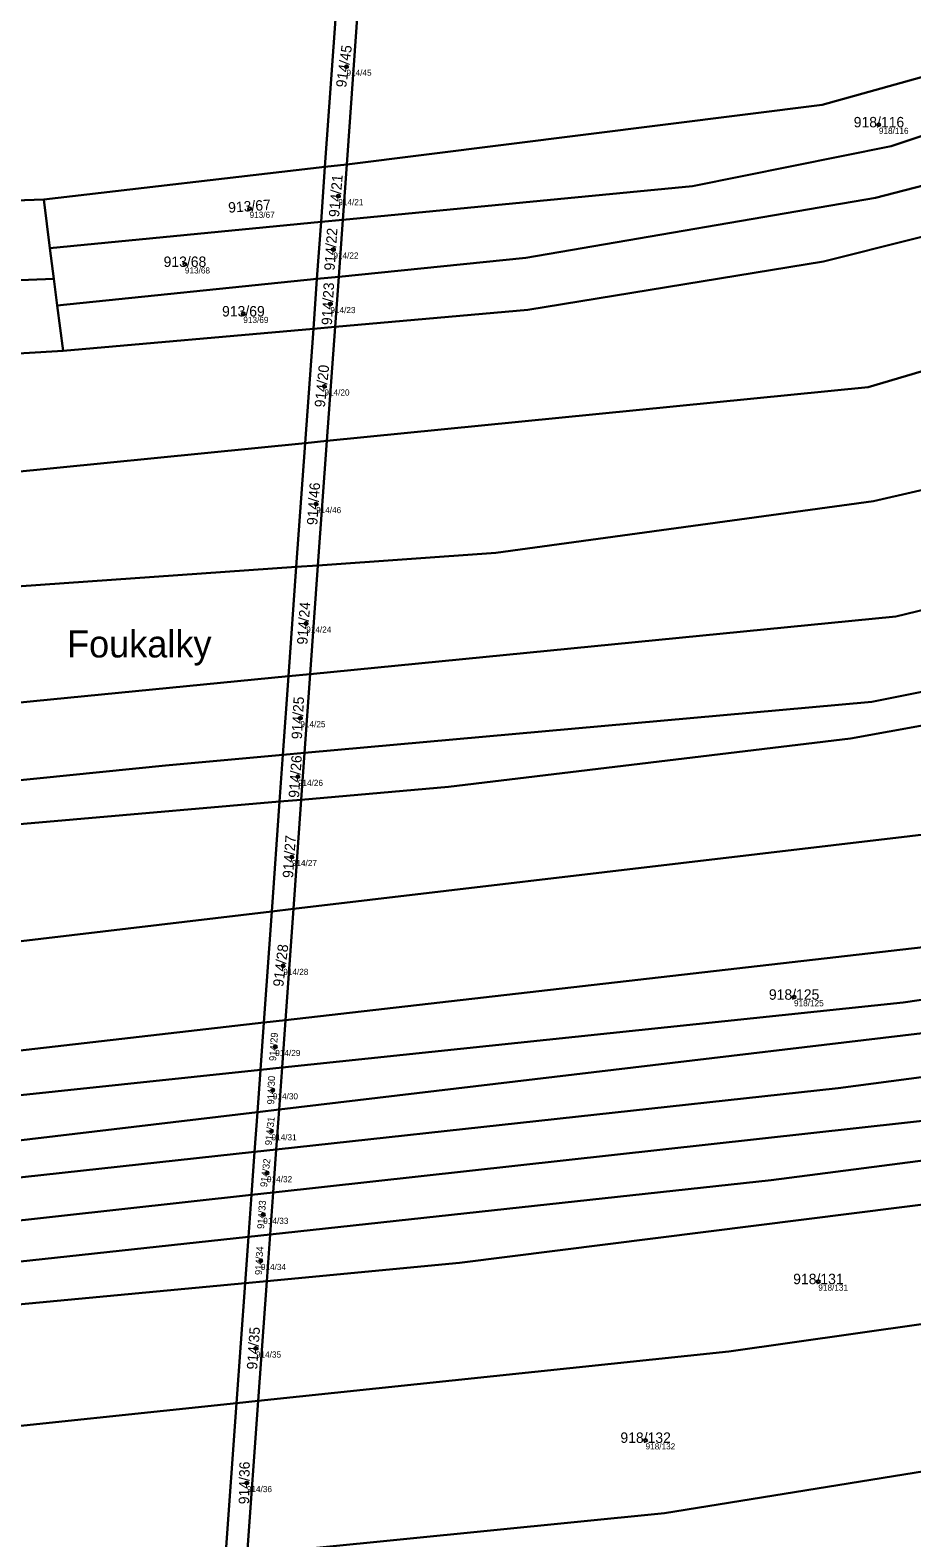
# Model space of a CAD drawing. Extents: x -603967 to -594699, y -1179315 to -1165625.
# Drawn here: x -595707.3 to -595563.7, y -1171823.2 to -1171577.5 of the extents above; entities that cross this region are included whole.
import ezdxf

# ---------------------------------------------------------------- set-up
doc = ezdxf.new("R2010")
doc.units = 0
for name, color, linetype in [('Definiční body', 7, 'Continuous'), ('Hranice parcel', 7, 'Continuous'), ('Parcelní čísla', 7, 'Continuous'), ('Polygon parcely', 7, 'Continuous'), ('Pop  PČ popisy', 7, 'Continuous')]:
    doc.layers.add(name, color=color, linetype=linetype)

msp = doc.modelspace()

# ---------------------------------------------------------------- linework, layer by layer
at = {"layer": 'Definiční body'}
for centre in [(-595655.81, -1171583.48994), (-595569.1, -1171592.95994), (-595657.14, -1171604.57994), (-595671.59, -1171606.63994), (-595682.13, -1171615.69994), (-595657.94, -1171613.27994), (-595658.43, -1171622.15994), (-595672.61, -1171623.76994), (-595659.4, -1171635.58994), (-595660.76, -1171654.74994), (-595662.37, -1171674.21994), (-595663.32, -1171689.62994), (-595663.73, -1171699.18994), (-595664.71, -1171712.24994), (-595666.11, -1171729.98994), (-595582.92, -1171735.08994), (-595667.41, -1171743.19994), (-595667.8, -1171750.25994), (-595668.02, -1171756.93994), (-595668.75, -1171763.75994), (-595669.36, -1171770.54994), (-595669.75, -1171778.05994), (-595578.96, -1171781.42994), (-595670.55, -1171792.32994), (-595607.1, -1171807.28994), (-595672.04, -1171814.24994)]:
    msp.add_circle(centre, 0.25, dxfattribs=at)
at = {"layer": 'Hranice parcel'}
for p, q in [((-595659.32, -1171599.83), (-595656.89, -1171565.9)), ((-595655.77, -1171599.42), (-595653.34, -1171565.45)), ((-595705.12, -1171605.14), (-595659.32, -1171599.83)), ((-595659.96, -1171608.79), (-595659.32, -1171599.83)), ((-595655.77, -1171599.42), (-595659.32, -1171599.83)), ((-595656.42, -1171608.45), (-595655.77, -1171599.42)), ((-595901.98, -1171611.88), (-595705.12, -1171605.14)), ((-595704.11, -1171613.05), (-595705.12, -1171605.14)), ((-595704.11, -1171613.05), (-595659.96, -1171608.79)), ((-595660.62, -1171618.08), (-595659.96, -1171608.79)), ((-595659.96, -1171608.79), (-595656.42, -1171608.45)), ((-595657.08, -1171617.72), (-595656.42, -1171608.45)), ((-595703.47, -1171618.04), (-595704.11, -1171613.05)), ((-595660.62, -1171618.08), (-595657.08, -1171617.72)), ((-595657.67, -1171625.9), (-595657.08, -1171617.72)), ((-595702.92, -1171622.38), (-595703.47, -1171618.04)), ((-595702.92, -1171622.38), (-595660.62, -1171618.08)), ((-595661.2, -1171626.21), (-595660.62, -1171618.08)), ((-595701.96, -1171629.82), (-595702.92, -1171622.38)), ((-595661.2, -1171626.21), (-595701.96, -1171629.82)), ((-595662.53, -1171644.82), (-595661.2, -1171626.21)), ((-595657.67, -1171625.9), (-595661.2, -1171626.21)), ((-595659, -1171644.47), (-595657.67, -1171625.9)), ((-595663.98, -1171665.01), (-595662.53, -1171644.82)), ((-595662.53, -1171644.82), (-595659, -1171644.47)), ((-595660.45, -1171664.76), (-595659, -1171644.47)), ((-595665.25, -1171682.8), (-595663.98, -1171665.01)), ((-595660.45, -1171664.76), (-595663.98, -1171665.01)), ((-595661.72, -1171682.45), (-595660.45, -1171664.76)), ((-595666.17, -1171695.63), (-595665.25, -1171682.8)), ((-595665.25, -1171682.8), (-595661.72, -1171682.45)), ((-595662.64, -1171695.31), (-595661.72, -1171682.45)), ((-595666.71, -1171703.23), (-595666.17, -1171695.63)), ((-595666.17, -1171695.63), (-595662.64, -1171695.31)), ((-595663.19, -1171702.92), (-595662.64, -1171695.31)), ((-595667.99, -1171721.14), (-595666.71, -1171703.23)), ((-595666.71, -1171703.23), (-595663.19, -1171702.92)), ((-595664.46, -1171720.72), (-595663.19, -1171702.92)), ((-595667.99, -1171721.14), (-595664.46, -1171720.72)), ((-595665.76, -1171738.84), (-595664.46, -1171720.72)), ((-595669.29, -1171739.24), (-595667.99, -1171721.14)), ((-595669.84, -1171746.95), (-595669.29, -1171739.24)), ((-595669.29, -1171739.24), (-595665.76, -1171738.84)), ((-595666.31, -1171746.58), (-595665.76, -1171738.84)), ((-595670.33, -1171753.84), (-595669.84, -1171746.95)), ((-595669.84, -1171746.95), (-595666.31, -1171746.58)), ((-595666.8, -1171753.42), (-595666.31, -1171746.58)), ((-595670.79, -1171760.3), (-595670.33, -1171753.84)), ((-595670.33, -1171753.84), (-595666.8, -1171753.42)), ((-595667.27, -1171759.91), (-595666.8, -1171753.42)), ((-595671.29, -1171767.3), (-595670.79, -1171760.3)), ((-595670.79, -1171760.3), (-595667.27, -1171759.91)), ((-595667.77, -1171766.91), (-595667.27, -1171759.91)), ((-595671.78, -1171774.13), (-595671.29, -1171767.3)), ((-595671.29, -1171767.3), (-595667.77, -1171766.91)), ((-595668.26, -1171773.75), (-595667.77, -1171766.91)), ((-595672.32, -1171781.67), (-595671.78, -1171774.13)), ((-595671.78, -1171774.13), (-595668.26, -1171773.75)), ((-595668.8, -1171781.34), (-595668.26, -1171773.75)), ((-595673.72, -1171801.23), (-595672.32, -1171781.67)), ((-595672.32, -1171781.67), (-595668.8, -1171781.34)), ((-595670.2, -1171800.86), (-595668.8, -1171781.34)), ((-595675.52, -1171826.2), (-595673.72, -1171801.23)), ((-595673.72, -1171801.23), (-595670.2, -1171800.86)), ((-595671.99, -1171825.87), (-595670.2, -1171800.86))]:
    msp.add_line(p, q, dxfattribs=at)
for points in [[(-595422.72, -1171541.2), (-595466.99, -1171553.22), (-595526.49, -1171575.27), (-595578.34, -1171589.71), (-595655.77, -1171599.42)], [(-595656.42, -1171608.45), (-595599.44, -1171602.95), (-595567.11, -1171596.44), (-595463.55, -1171561.72), (-595421.44, -1171549.42)], [(-595657.08, -1171617.72), (-595626.6, -1171614.62), (-595569.63, -1171604.86), (-595526.79, -1171593.79), (-595456.61, -1171569.28), (-595420.05, -1171558.33)], [(-595657.67, -1171625.9), (-595626.29, -1171623.12), (-595578.13, -1171615.25), (-595519.26, -1171600.45), (-595465.43, -1171582.19), (-595418.31, -1171569.49)], [(-595659, -1171644.47), (-595570.82, -1171635.69), (-595414.37, -1171589.45)], [(-595410.14, -1171609.95), (-595519.29, -1171642.61), (-595569.97, -1171654.26), (-595631.46, -1171662.72), (-595660.45, -1171664.76)], [(-595900.71, -1171627.32), (-595806.76, -1171622.11), (-595703.47, -1171618.04)], [(-595899.45, -1171642.63), (-595822.78, -1171636.94), (-595701.96, -1171629.82)], [(-595661.72, -1171682.45), (-595566.32, -1171673.07), (-595508.03, -1171658.96), (-595404.46, -1171629.76)], [(-595662.64, -1171695.31), (-595570.25, -1171686.97), (-595518.31, -1171676.58), (-595452.2, -1171655.8), (-595400.8, -1171641.9)], [(-595897.81, -1171662.47), (-595822.23, -1171655.83), (-595719.41, -1171650.49), (-595662.53, -1171644.82)], [(-595663.19, -1171702.92), (-595639.19, -1171700.83), (-595573.71, -1171692.95), (-595523.34, -1171683.82), (-595398.67, -1171649)], [(-595663.98, -1171665.01), (-595823.67, -1171676.25), (-595896.28, -1171681.05)], [(-595664.46, -1171720.72), (-595513.42, -1171702.9), (-595393.84, -1171668.47)], [(-595894.8, -1171699.97), (-595748.9, -1171691.02), (-595665.25, -1171682.8)], [(-595665.76, -1171738.84), (-595509.73, -1171720.95), (-595389.15, -1171688.31)], [(-595893.84, -1171713.54), (-595763.27, -1171705.21), (-595685.27, -1171697.35), (-595666.17, -1171695.63)], [(-595666.31, -1171746.58), (-595565.17, -1171735.95), (-595509.07, -1171727.74), (-595387.12, -1171695.81)], [(-595893.45, -1171718.98), (-595801.2, -1171714.97), (-595666.71, -1171703.23)], [(-595666.8, -1171753.42), (-595507.57, -1171734.5), (-595385.35, -1171702.45)], [(-595667.27, -1171759.91), (-595575.75, -1171749.91), (-595507.51, -1171740.91), (-595436.34, -1171720.93), (-595383.77, -1171707.72)], [(-595667.77, -1171766.91), (-595509.34, -1171749.41), (-595449.73, -1171732.87), (-595434.73, -1171728.01), (-595382.8, -1171714.54)], [(-595892.04, -1171738.73), (-595733.15, -1171728.83), (-595667.99, -1171721.14)], [(-595381.73, -1171722.69), (-595504.09, -1171754.23), (-595586.65, -1171764.92), (-595668.26, -1171773.75)], [(-595668.8, -1171781.34), (-595637.42, -1171778.39), (-595509.26, -1171762.23), (-595380.14, -1171731.01)], [(-595890.68, -1171758.91), (-595845.94, -1171754.57), (-595768.48, -1171750.62), (-595669.29, -1171739.24)], [(-595890.27, -1171765.7), (-595842.94, -1171761), (-595758.34, -1171756.25), (-595669.84, -1171746.95)], [(-595670.2, -1171800.86), (-595593.54, -1171792.82), (-595499.96, -1171779.53), (-595432.23, -1171764.82), (-595378.81, -1171749.99)], [(-595889.81, -1171773.37), (-595847.37, -1171768.87), (-595763.72, -1171764.93), (-595670.33, -1171753.84)], [(-595889.4, -1171780.06), (-595848.81, -1171774.88), (-595767.83, -1171770.91), (-595670.79, -1171760.3)], [(-595888.95, -1171787.49), (-595848.37, -1171781.98), (-595766.12, -1171777.78), (-595671.29, -1171767.3)], [(-595888.56, -1171793.91), (-595848.64, -1171788.8), (-595749.1, -1171782.5), (-595671.78, -1171774.13)], [(-595671.99, -1171825.87), (-595661.24, -1171824.85), (-595604.02, -1171819.16), (-595557.97, -1171811.72), (-595478, -1171801.73), (-595425.08, -1171789.85), (-595377.66, -1171777.35)], [(-595888.16, -1171800.61), (-595854.38, -1171796.82), (-595757.3, -1171789.67), (-595672.32, -1171781.67)], [(-595887.05, -1171819.94), (-595844.21, -1171815.13), (-595720.33, -1171806.11), (-595673.72, -1171801.23)]]:
    msp.add_lwpolyline(points, dxfattribs=at)
at = {"layer": 'Polygon parcely'}
for points in [[(-595422.72, -1171541.2), (-595426.55, -1171516.63), (-595429.08, -1171512.23), (-595442.88, -1171516.62), (-595454.65, -1171519.75), (-595464.25, -1171522.3), (-595469.41, -1171523.67), (-595477.95, -1171525.94), (-595491.51, -1171529.54), (-595503.53, -1171532.75), (-595515.52, -1171536.52), (-595536.36, -1171542.9), (-595536.96, -1171541.61), (-595582.96, -1171553.82), (-595581.64, -1171558.83), (-595591.28, -1171558.15), (-595591.85, -1171556.18), (-595602.94, -1171559.13), (-595653.34, -1171565.45), (-595655.77, -1171599.42), (-595578.34, -1171589.71), (-595526.49, -1171575.27), (-595466.99, -1171553.22)], [(-595466.99, -1171553.22), (-595526.49, -1171575.27), (-595578.34, -1171589.71), (-595655.77, -1171599.42), (-595656.42, -1171608.45), (-595599.44, -1171602.95), (-595567.11, -1171596.44), (-595463.55, -1171561.72), (-595421.44, -1171549.42), (-595422.72, -1171541.2)], [(-595569.63, -1171604.86), (-595526.79, -1171593.79), (-595456.61, -1171569.28), (-595420.05, -1171558.33), (-595421.44, -1171549.42), (-595463.55, -1171561.72), (-595567.11, -1171596.44), (-595599.44, -1171602.95), (-595656.42, -1171608.45), (-595657.08, -1171617.72), (-595626.6, -1171614.62)], [(-595578.13, -1171615.25), (-595519.26, -1171600.45), (-595465.43, -1171582.19), (-595418.31, -1171569.49), (-595420.05, -1171558.33), (-595456.61, -1171569.28), (-595526.79, -1171593.79), (-595569.63, -1171604.86), (-595626.6, -1171614.62), (-595657.08, -1171617.72), (-595657.67, -1171625.9), (-595626.29, -1171623.12)], [(-595705.12, -1171605.14), (-595659.32, -1171599.83), (-595656.89, -1171565.9), (-595665.43, -1171566.97), (-595729.84, -1171575.05), (-595905.11, -1171573.67), (-595904.42, -1171582.3), (-595901.98, -1171611.88)], [(-595655.77, -1171599.42), (-595653.34, -1171565.45), (-595656.89, -1171565.9), (-595659.32, -1171599.83)], [(-595414.37, -1171589.45), (-595418.03, -1171571.28), (-595418.31, -1171569.49), (-595465.43, -1171582.19), (-595519.26, -1171600.45), (-595578.13, -1171615.25), (-595626.29, -1171623.12), (-595657.67, -1171625.9), (-595659, -1171644.47), (-595570.82, -1171635.69)], [(-595410.14, -1171609.95), (-595414.37, -1171589.45), (-595570.82, -1171635.69), (-595659, -1171644.47), (-595660.45, -1171664.76), (-595631.46, -1171662.72), (-595569.97, -1171654.26), (-595519.29, -1171642.61)], [(-595659.96, -1171608.79), (-595659.32, -1171599.83), (-595705.12, -1171605.14), (-595704.11, -1171613.05)], [(-595655.77, -1171599.42), (-595659.32, -1171599.83), (-595659.96, -1171608.79), (-595656.42, -1171608.45)], [(-595901.98, -1171611.88), (-595900.71, -1171627.32), (-595806.76, -1171622.11), (-595703.47, -1171618.04), (-595704.11, -1171613.05), (-595705.12, -1171605.14)], [(-595660.62, -1171618.08), (-595659.96, -1171608.79), (-595704.11, -1171613.05), (-595703.47, -1171618.04), (-595702.92, -1171622.38)], [(-595410.14, -1171609.95), (-595519.29, -1171642.61), (-595569.97, -1171654.26), (-595631.46, -1171662.72), (-595660.45, -1171664.76), (-595661.72, -1171682.45), (-595566.32, -1171673.07), (-595508.03, -1171658.96), (-595404.46, -1171629.76), (-595409.51, -1171612.96)], [(-595657.08, -1171617.72), (-595656.42, -1171608.45), (-595659.96, -1171608.79), (-595660.62, -1171618.08)], [(-595657.67, -1171625.9), (-595657.08, -1171617.72), (-595660.62, -1171618.08), (-595661.2, -1171626.21)], [(-595822.78, -1171636.94), (-595701.96, -1171629.82), (-595702.92, -1171622.38), (-595703.47, -1171618.04), (-595806.76, -1171622.11), (-595900.71, -1171627.32), (-595899.45, -1171642.63)], [(-595661.2, -1171626.21), (-595660.62, -1171618.08), (-595702.92, -1171622.38), (-595701.96, -1171629.82)], [(-595822.23, -1171655.83), (-595719.41, -1171650.49), (-595662.53, -1171644.82), (-595661.2, -1171626.21), (-595701.96, -1171629.82), (-595822.78, -1171636.94), (-595899.45, -1171642.63), (-595897.81, -1171662.47)], [(-595659, -1171644.47), (-595657.67, -1171625.9), (-595661.2, -1171626.21), (-595662.53, -1171644.82)], [(-595570.25, -1171686.97), (-595518.31, -1171676.58), (-595452.2, -1171655.8), (-595400.8, -1171641.9), (-595404.46, -1171629.76), (-595508.03, -1171658.96), (-595566.32, -1171673.07), (-595661.72, -1171682.45), (-595662.64, -1171695.31)], [(-595573.71, -1171692.95), (-595523.34, -1171683.82), (-595398.67, -1171649), (-595400.8, -1171641.9), (-595452.2, -1171655.8), (-595518.31, -1171676.58), (-595570.25, -1171686.97), (-595662.64, -1171695.31), (-595663.19, -1171702.92), (-595639.19, -1171700.83)], [(-595896.28, -1171681.05), (-595823.67, -1171676.25), (-595663.98, -1171665.01), (-595662.53, -1171644.82), (-595719.41, -1171650.49), (-595822.23, -1171655.83), (-595897.81, -1171662.47)], [(-595660.45, -1171664.76), (-595659, -1171644.47), (-595662.53, -1171644.82), (-595663.98, -1171665.01)], [(-595393.84, -1171668.47), (-595398.67, -1171649), (-595523.34, -1171683.82), (-595573.71, -1171692.95), (-595639.19, -1171700.83), (-595663.19, -1171702.92), (-595664.46, -1171720.72), (-595513.42, -1171702.9)], [(-595823.67, -1171676.25), (-595896.28, -1171681.05), (-595895.26, -1171693.46), (-595894.8, -1171699.97), (-595748.9, -1171691.02), (-595665.25, -1171682.8), (-595663.98, -1171665.01)], [(-595661.72, -1171682.45), (-595660.45, -1171664.76), (-595663.98, -1171665.01), (-595665.25, -1171682.8)], [(-595389.15, -1171688.31), (-595393.84, -1171668.47), (-595513.42, -1171702.9), (-595664.46, -1171720.72), (-595665.76, -1171738.84), (-595509.73, -1171720.95)], [(-595893.84, -1171713.54), (-595763.27, -1171705.21), (-595685.27, -1171697.35), (-595666.17, -1171695.63), (-595665.25, -1171682.8), (-595748.9, -1171691.02), (-595894.8, -1171699.97)], [(-595662.64, -1171695.31), (-595661.72, -1171682.45), (-595665.25, -1171682.8), (-595666.17, -1171695.63)], [(-595387.12, -1171695.81), (-595389.15, -1171688.31), (-595509.73, -1171720.95), (-595665.76, -1171738.84), (-595666.31, -1171746.58), (-595565.17, -1171735.95), (-595509.07, -1171727.74)], [(-595666.71, -1171703.23), (-595666.17, -1171695.63), (-595685.27, -1171697.35), (-595763.27, -1171705.21), (-595893.84, -1171713.54), (-595893.45, -1171718.98), (-595801.2, -1171714.97)], [(-595507.57, -1171734.5), (-595385.35, -1171702.45), (-595387.12, -1171695.81), (-595509.07, -1171727.74), (-595565.17, -1171735.95), (-595666.31, -1171746.58), (-595666.8, -1171753.42)], [(-595666.71, -1171703.23), (-595663.19, -1171702.92), (-595662.64, -1171695.31), (-595666.17, -1171695.63)], [(-595667.99, -1171721.14), (-595666.71, -1171703.23), (-595801.2, -1171714.97), (-595893.45, -1171718.98), (-595892.04, -1171738.73), (-595733.15, -1171728.83)], [(-595664.46, -1171720.72), (-595663.19, -1171702.92), (-595666.71, -1171703.23), (-595667.99, -1171721.14)], [(-595507.51, -1171740.91), (-595436.34, -1171720.93), (-595383.77, -1171707.72), (-595385.35, -1171702.45), (-595507.57, -1171734.5), (-595666.8, -1171753.42), (-595667.27, -1171759.91), (-595575.75, -1171749.91)], [(-595434.73, -1171728.01), (-595382.8, -1171714.54), (-595383.77, -1171707.72), (-595436.34, -1171720.93), (-595507.51, -1171740.91), (-595575.75, -1171749.91), (-595667.27, -1171759.91), (-595667.77, -1171766.91), (-595509.34, -1171749.41), (-595449.73, -1171732.87)], [(-595381.73, -1171722.69), (-595382.8, -1171714.54), (-595434.73, -1171728.01), (-595449.73, -1171732.87), (-595509.34, -1171749.41), (-595667.77, -1171766.91), (-595668.26, -1171773.75), (-595586.65, -1171764.92), (-595504.09, -1171754.23)], [(-595665.76, -1171738.84), (-595664.46, -1171720.72), (-595667.99, -1171721.14), (-595669.29, -1171739.24)], [(-595845.94, -1171754.57), (-595768.48, -1171750.62), (-595669.29, -1171739.24), (-595667.99, -1171721.14), (-595733.15, -1171728.83), (-595892.04, -1171738.73), (-595891.13, -1171751.54), (-595890.68, -1171758.91)], [(-595381.73, -1171722.69), (-595504.09, -1171754.23), (-595586.65, -1171764.92), (-595668.26, -1171773.75), (-595668.8, -1171781.34), (-595637.42, -1171778.39), (-595509.26, -1171762.23), (-595380.14, -1171731.01)], [(-595432.23, -1171764.82), (-595378.81, -1171749.99), (-595380.14, -1171731.01), (-595509.26, -1171762.23), (-595637.42, -1171778.39), (-595668.8, -1171781.34), (-595670.2, -1171800.86), (-595593.54, -1171792.82), (-595499.96, -1171779.53)], [(-595758.34, -1171756.25), (-595669.84, -1171746.95), (-595669.29, -1171739.24), (-595768.48, -1171750.62), (-595845.94, -1171754.57), (-595890.68, -1171758.91), (-595890.27, -1171765.7), (-595842.94, -1171761)], [(-595666.31, -1171746.58), (-595665.76, -1171738.84), (-595669.29, -1171739.24), (-595669.84, -1171746.95)], [(-595847.37, -1171768.87), (-595763.72, -1171764.93), (-595670.33, -1171753.84), (-595669.84, -1171746.95), (-595758.34, -1171756.25), (-595842.94, -1171761), (-595890.27, -1171765.7), (-595889.81, -1171773.37)], [(-595670.33, -1171753.84), (-595666.8, -1171753.42), (-595666.31, -1171746.58), (-595669.84, -1171746.95)], [(-595557.97, -1171811.72), (-595478, -1171801.73), (-595425.08, -1171789.85), (-595377.66, -1171777.35), (-595378.81, -1171749.99), (-595432.23, -1171764.82), (-595499.96, -1171779.53), (-595593.54, -1171792.82), (-595670.2, -1171800.86), (-595671.99, -1171825.87), (-595661.24, -1171824.85), (-595604.02, -1171819.16)], [(-595670.79, -1171760.3), (-595670.33, -1171753.84), (-595763.72, -1171764.93), (-595847.37, -1171768.87), (-595889.81, -1171773.37), (-595889.4, -1171780.06), (-595848.81, -1171774.88), (-595767.83, -1171770.91)], [(-595667.27, -1171759.91), (-595666.8, -1171753.42), (-595670.33, -1171753.84), (-595670.79, -1171760.3)], [(-595671.29, -1171767.3), (-595670.79, -1171760.3), (-595767.83, -1171770.91), (-595848.81, -1171774.88), (-595889.4, -1171780.06), (-595888.95, -1171787.49), (-595848.37, -1171781.98), (-595766.12, -1171777.78)], [(-595671.29, -1171767.3), (-595667.77, -1171766.91), (-595667.27, -1171759.91), (-595670.79, -1171760.3)], [(-595848.64, -1171788.8), (-595749.1, -1171782.5), (-595671.78, -1171774.13), (-595671.29, -1171767.3), (-595766.12, -1171777.78), (-595848.37, -1171781.98), (-595888.95, -1171787.49), (-595888.56, -1171793.91)], [(-595668.26, -1171773.75), (-595667.77, -1171766.91), (-595671.29, -1171767.3), (-595671.78, -1171774.13)], [(-595888.16, -1171800.61), (-595854.38, -1171796.82), (-595757.3, -1171789.67), (-595672.32, -1171781.67), (-595671.78, -1171774.13), (-595749.1, -1171782.5), (-595848.64, -1171788.8), (-595888.56, -1171793.91)], [(-595668.8, -1171781.34), (-595668.26, -1171773.75), (-595671.78, -1171774.13), (-595672.32, -1171781.67)], [(-595378.57, -1171789.24), (-595377.66, -1171777.35), (-595425.08, -1171789.85), (-595478, -1171801.73), (-595557.97, -1171811.72), (-595604.02, -1171819.16), (-595661.24, -1171824.85), (-595671.99, -1171825.87), (-595673.17, -1171842.3), (-595674.13, -1171852.14), (-595601.38, -1171843.56), (-595554.69, -1171836.15), (-595436.08, -1171824.17), (-595418.79, -1171813.89)], [(-595887.52, -1171811.15), (-595887.05, -1171819.94), (-595844.21, -1171815.13), (-595720.33, -1171806.11), (-595673.72, -1171801.23), (-595672.32, -1171781.67), (-595757.3, -1171789.67), (-595854.38, -1171796.82), (-595888.16, -1171800.61)], [(-595670.2, -1171800.86), (-595668.8, -1171781.34), (-595672.32, -1171781.67), (-595673.72, -1171801.23)], [(-595885.64, -1171846.07), (-595675.52, -1171826.2), (-595673.72, -1171801.23), (-595720.33, -1171806.11), (-595844.21, -1171815.13), (-595887.05, -1171819.94)], [(-595675.52, -1171826.2), (-595671.99, -1171825.87), (-595670.2, -1171800.86), (-595673.72, -1171801.23)]]:
    msp.add_lwpolyline(points, close=True, dxfattribs=at)

# ---------------------------------------------------------------- texts
at = {"layer": 'Definiční body'}
for s, p in [('914/45', (-595655.81, -1171584.979)), ('918/116', (-595569.1, -1171594.449)), ('914/21', (-595657.14, -1171606.069)), ('913/67', (-595671.59, -1171608.129)), ('914/22', (-595657.94, -1171614.769)), ('913/68', (-595682.13, -1171617.189)), ('914/23', (-595658.43, -1171623.649)), ('913/69', (-595672.61, -1171625.259)), ('914/20', (-595659.4, -1171637.079)), ('914/46', (-595660.76, -1171656.239)), ('914/24', (-595662.37, -1171675.709)), ('914/25', (-595663.32, -1171691.119)), ('914/26', (-595663.73, -1171700.679)), ('914/27', (-595664.71, -1171713.739)), ('914/28', (-595666.11, -1171731.479)), ('918/125', (-595582.92, -1171736.579)), ('914/29', (-595667.41, -1171744.689)), ('914/30', (-595667.8, -1171751.749)), ('914/31', (-595668.02, -1171758.429)), ('914/32', (-595668.75, -1171765.249)), ('914/33', (-595669.36, -1171772.039)), ('914/34', (-595669.75, -1171779.549)), ('918/131', (-595578.96, -1171782.919)), ('914/35', (-595670.55, -1171793.819)), ('918/132', (-595607.1, -1171808.779)), ('914/36', (-595672.04, -1171815.739))]:
    msp.add_text(s, height=0.999996, dxfattribs=at).set_placement(p)
at = {"layer": 'Parcelní čísla'}
for s, height, rotation, p in [('914/45', 1.699998, 82, (-595655.871, -1171586.981)), ('914/21', 1.699998, 85, (-595657.018, -1171608.07)), ('913/67', 1.699998, 4, (-595675.018, -1171607.305)), ('914/22', 1.699998, 86, (-595657.757, -1171616.767)), ('914/23', 1.699998, 87, (-595658.187, -1171625.643)), ('914/20', 1.699998, 84, (-595659.339, -1171639.081)), ('914/46', 1.699998, 86, (-595660.577, -1171658.237)), ('914/24', 1.699998, 86, (-595662.187, -1171677.707)), ('914/25', 1.699998, 87, (-595663.077, -1171693.113)), ('914/26', 1.699998, 86, (-595663.547, -1171702.677)), ('914/27', 1.699998, 86, (-595664.527, -1171715.737)), ('914/28', 1.699998, 83, (-595666.11, -1171733.482)), ('914/29', 1.14, 86, (-595667.287, -1171745.538)), ('914/30', 1.14, 87.9999972, (-595667.596, -1171752.593)), ('914/31', 1.14, 84, (-595667.979, -1171759.281)), ('914/32', 1.14, 83, (-595668.75, -1171766.101)), ('914/33', 1.14, 86, (-595669.237, -1171772.888)), ('914/34', 1.14, 87, (-595669.587, -1171780.396)), ('914/35', 1.699998, 86, (-595670.367, -1171795.817)), ('914/36', 1.699998, 89, (-595671.675, -1171817.723))]:
    msp.add_text(s, height=height, rotation=rotation, dxfattribs=at).set_placement(p)
for s, p in [('918/116', (-595573.196, -1171593.385)), ('913/68', (-595685.596, -1171616.125)), ('913/69', (-595676.076, -1171624.195)), ('918/125', (-595587.016, -1171735.515)), ('918/131', (-595583.056, -1171781.855)), ('918/132', (-595611.196, -1171807.715))]:
    msp.add_text(s, height=1.699998, dxfattribs=at).set_placement(p)
at = {"layer": 'Pop  PČ popisy'}
msp.add_text('Foukalky', height=4.399998, dxfattribs=at).set_placement((-595701.334, -1171679.75))

doc.saveas('drawing.dxf')
